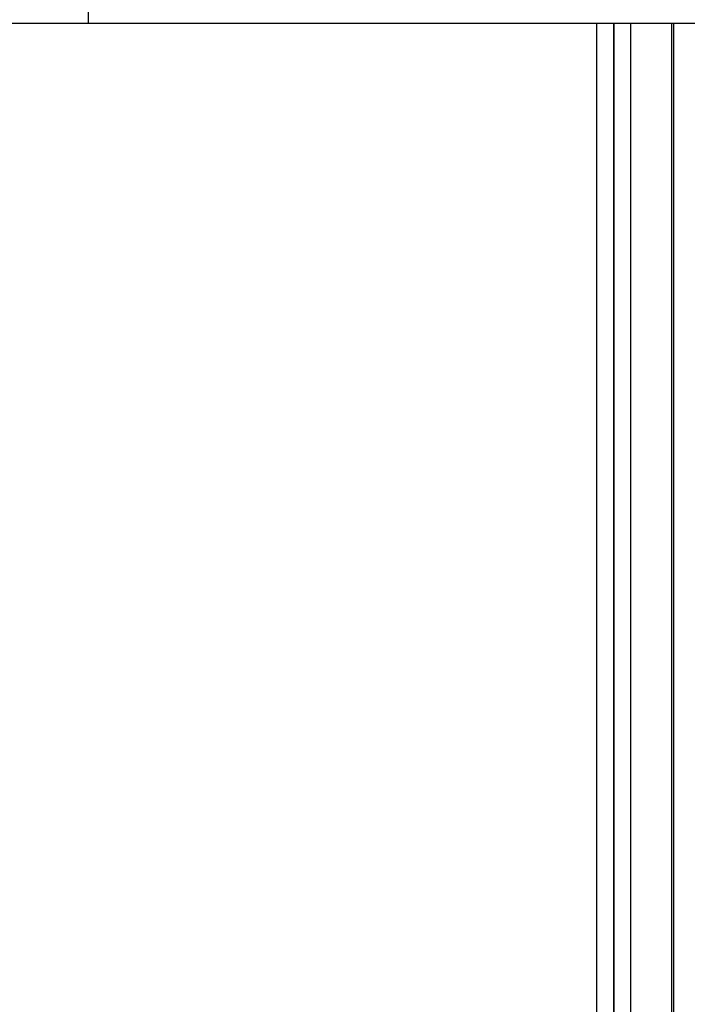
# Model space of a CAD drawing. Header units: inches. Extents: x 0 to 77643, y -44170 to 0.
# Tile 517 of 546: x 76587.83 to 76589.36, y -39749.53 to -39747.28. Entities that reach past the tile are written whole.
import ezdxf

# ---------------------------------------------------------------- set-up
doc = ezdxf.new("R2010")
doc.units = ezdxf.units.IN
doc.header["$MEASUREMENT"] = 0
doc.layers.get('0').update_dxf_attribs({"lineweight": 0})
doc.layers.add('FAKRO LOFT LADDERS', color=7, linetype='Continuous')

# ---------------------------------------------------------------- blocks, each defined once
blk = doc.blocks.new('A$C1F246084')
at = {"layer": 'FAKRO LOFT LADDERS', "color": 7, "linetype": 'Continuous'}
for p, q in [((61.702, 414.069), (61.702, 408.519)), ((57.202, 408.519), (61.702, 408.519)), ((61.702, 408.519), (239.302, 408.519)), ((75.233, 237.4), (75.233, 408.519)), ((75.683, 408.519), (75.683, 236.621)), ((75.683, 236.621), (75.683, 408.519)), ((76.133, 236.5), (76.133, 408.519)), ((77.229, 236.5), (77.229, 408.519)), ((77.283, 236.523), (77.283, 408.519))]:
    blk.add_line(p, q, dxfattribs=at)

msp = doc.modelspace()

# ---------------------------------------------------------------- block references
at = {"xscale": 0.08579999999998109, "yscale": 0.08579999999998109, "zscale": 0.08579999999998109}
msp.add_blockref('A$C1F246084', (76582.69603, -39782.34079), dxfattribs=at)

doc.saveas('drawing.dxf')
